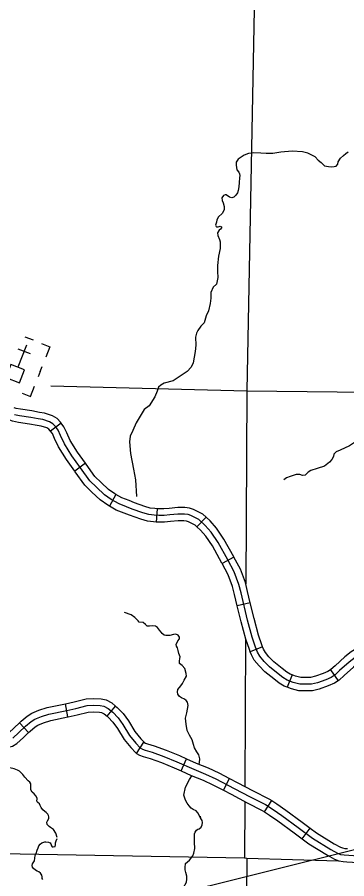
# Model space of a CAD drawing. Extents: x 1369979 to 1371646, y 379997 to 381064.
# Drawn here: x 1370824.5 to 1370867.9, y 380230.7 to 380344.4 of the extents above; entities that cross this region are included whole.
import ezdxf

# ---------------------------------------------------------------- set-up
doc = ezdxf.new("R2010")
doc.units = 0
doc.layers.add('Default', color=7, linetype='Continuous')
doc.layers.add('R_Border Notes', color=7, linetype='Continuous')

msp = doc.modelspace()

# ---------------------------------------------------------------- linework, layer by layer
at = {"layer": 'Default'}
msp.add_line((1370501.9, 380143.18), (1370944.13, 380253.29), dxfattribs=at)
at = {"layer": 'R_Border Notes'}
for p, q in [((1370826.58, 380301.77), (1370825.49, 380302.2)), ((1370825.67, 380301.15), (1370824.52, 380298.21)), ((1370824.53, 380300.65), (1370826.17, 380300.01)), ((1370827.48, 380297.65), (1370827.74, 380298.32)), ((1370827.48, 380297.65), (1370827.21, 380296.95)), ((1370830.26, 380290.83), (1370828.85, 380289.79)), ((1370833.45, 380285.54), (1370832.03, 380284.51)), ((1370837.45, 380281.41), (1370836.6, 380279.87)), ((1370842.9, 380279.53), (1370842.78, 380277.78)), ((1370849.34, 380278.42), (1370848.14, 380277.14)), ((1370853.02, 380273.13), (1370851.46, 380272.31)), ((1370855.16, 380267.13), (1370853.45, 380266.72)), ((1370856.8, 380261.29), (1370855.16, 380260.66)), ((1370860.69, 380257.61), (1370860.04, 380255.97)), ((1370865.76, 380258.29), (1370866.74, 380256.83)), ((1370831.14, 380252.05), (1370830.8, 380253.77)), ((1370836.29, 380252.15), (1370837.42, 380253.49)), ((1370825.95, 380249.99), (1370824.75, 380251.27)), ((1370840.19, 380247.25), (1370841.15, 380248.72)), ((1370846.05, 380244.92), (1370846.78, 380246.52)), ((1370851.63, 380242.37), (1370852.45, 380243.93)), ((1370857.04, 380239.53), (1370857.99, 380241.01)), ((1370862.02, 380235.96), (1370863.07, 380237.37))]:
    msp.add_line(p, q, dxfattribs=at)
for points in [[(1370855.91, 380356.98), (1370854.73, 380295.11)], [(1370863.71, 380326), (1370862.77, 380326.47), (1370862.04, 380326.65), (1370860.68, 380326.75), (1370859.19, 380326.62), (1370858.14, 380326.44), (1370857.28, 380326.45), (1370856.57, 380326.47), (1370855.6, 380326.53), (1370854.93, 380326.45), (1370854.38, 380326.22), (1370853.59, 380325.67), (1370853.32, 380325.27), (1370853.29, 380324.87), (1370853.39, 380324.26), (1370853.66, 380323.97), (1370853.76, 380323.75), (1370853.81, 380323.54), (1370853.76, 380323.2)], [(1370863.71, 380326), (1370864.13, 380325.57), (1370864.53, 380325.24), (1370864.94, 380324.8), (1370865.46, 380324.71), (1370865.81, 380324.68), (1370866.21, 380324.71), (1370866.49, 380324.75), (1370866.7, 380325.03), (1370866.77, 380325.34), (1370867.04, 380325.8), (1370867.45, 380326.17), (1370867.76, 380326.44), (1370868.07, 380326.63)], [(1370853.76, 380323.2), (1370853.69, 380322.58), (1370853.66, 380322.02), (1370853.59, 380321.56), (1370853.5, 380321.22), (1370853.28, 380320.94), (1370853, 380320.67), (1370852.73, 380320.58), (1370852.42, 380320.67)], [(1370852.42, 380320.67), (1370851.99, 380320.96), (1370851.84, 380320.96), (1370851.62, 380320.89), (1370851.44, 380320.59), (1370851.47, 380320.24), (1370851.61, 380319.9), (1370851.71, 380319.44), (1370851.72, 380319.01), (1370851.46, 380318.52), (1370850.99, 380318.05), (1370850.76, 380317.69), (1370850.7, 380317.35), (1370850.59, 380316.98), (1370850.65, 380316.79), (1370850.72, 380316.76), (1370850.94, 380316.77), (1370851.22, 380316.82), (1370851.36, 380316.74), (1370851.38, 380316.6), (1370851.25, 380316.45), (1370851.06, 380316.3), (1370850.85, 380315.94)], [(1370850.85, 380315.94), (1370850.87, 380315.61), (1370851.12, 380315.09), (1370851.22, 380314.75), (1370851.22, 380313.89), (1370850.96, 380312.87), (1370850.84, 380311.64), (1370850.84, 380310.84), (1370850.87, 380310.06), (1370850.79, 380309.64), (1370850.7, 380309.19), (1370850.28, 380308.79)], [(1370850.28, 380308.79), (1370849.99, 380308.09), (1370849.98, 380307.33), (1370849.88, 380306.65), (1370849.68, 380305.67), (1370849.37, 380305.01), (1370849.08, 380304.09), (1370848.65, 380303.62), (1370848.25, 380303.08), (1370848.1, 380302.71), (1370847.94, 380302.17)], [(1370847.94, 380302.17), (1370847.97, 380301.15), (1370847.91, 380300.28), (1370847.63, 380298.8), (1370847.37, 380298.22), (1370846.83, 380297.67), (1370845.92, 380297.05), (1370845.01, 380296.4), (1370843.83, 380296.11), (1370843.4, 380295.85), (1370843.06, 380295.59), (1370842.88, 380295.05)], [(1370827.67, 380301.35), (1370828.76, 380300.92), (1370828.23, 380299.56)], [(1370825.11, 380294.8), (1370826.2, 380294.37), (1370826.74, 380295.73)], [(1370828.86, 380295.77), (1370854.73, 380295.11)], [(1370842.88, 380295.05), (1370842.59, 380294.3), (1370841.85, 380293.14), (1370841.17, 380292.65), (1370840.65, 380291.74), (1370840.14, 380290.88), (1370839.68, 380289.87), (1370839.35, 380289.12), (1370839.25, 380288.38), (1370839.39, 380286.83)], [(1370854.73, 380295.11), (1370854.59, 380269.63)], [(1370854.73, 380295.11), (1370910.23, 380294.49)], [(1370830.26, 380290.83), (1370830.15, 380290.98), (1370829.7, 380291.44), (1370829.09, 380291.8), (1370828.04, 380292.17), (1370827.38, 380292.26), (1370826.38, 380292.46), (1370824.9, 380292.67), (1370824.32, 380292.78), (1370824.05, 380292.87)], [(1370854.81, 380264.81), (1370853.95, 380268.43), (1370853.68, 380269.55), (1370853.05, 380271.19), (1370852.21, 380272.78), (1370850.92, 380275.08), (1370850.01, 380276.45), (1370849.24, 380277.31), (1370848.4, 380278.1), (1370847.34, 380278.64), (1370846.98, 380278.76), (1370846.48, 380278.82), (1370845.64, 380278.83), (1370844.57, 380278.72), (1370843.83, 380278.65), (1370843.13, 380278.64), (1370842.52, 380278.68), (1370841.81, 380278.77), (1370841.01, 380279), (1370839.58, 380279.5), (1370838.87, 380279.79), (1370837.88, 380280.17), (1370836.84, 380280.74), (1370835.95, 380281.38), (1370834.89, 380282.37), (1370834.02, 380283.23), (1370832.81, 380284.93), (1370831.67, 380286.52), (1370830.68, 380288.12), (1370830.17, 380289.2), (1370829.85, 380289.92), (1370829.48, 380290.41), (1370829.16, 380290.74), (1370828.71, 380291), (1370827.83, 380291.31), (1370827.23, 380291.4), (1370826.23, 380291.59), (1370824.76, 380291.8), (1370824.08, 380291.93)], [(1370869.43, 380292.14), (1370869.35, 380290.77), (1370869.42, 380290.03), (1370869.39, 380289.2), (1370869.23, 380288.72), (1370868.77, 380288.21), (1370868.25, 380287.84), (1370867, 380287.29)], [(1370828.85, 380289.79), (1370828.81, 380289.84), (1370828.61, 380290.04), (1370828.34, 380290.2), (1370827.62, 380290.45), (1370827.08, 380290.53), (1370826.08, 380290.72), (1370824.61, 380290.93), (1370823.85, 380291.08), (1370823.46, 380291.22)], [(1370833.45, 380285.54), (1370832.4, 380287), (1370831.45, 380288.54), (1370830.97, 380289.57), (1370830.61, 380290.36), (1370830.26, 380290.83)], [(1370832.03, 380284.51), (1370830.94, 380286.03), (1370829.91, 380287.7), (1370829.37, 380288.83), (1370829.08, 380289.47), (1370828.85, 380289.79)], [(1370839.39, 380286.83), (1370839.76, 380284.75), (1370840.05, 380283.37), (1370840.15, 380281.15)], [(1370867, 380287.29), (1370866.49, 380287.05), (1370866.2, 380286.73), (1370866.15, 380286.43), (1370865.9, 380286.05), (1370865.61, 380285.68), (1370864.96, 380285.16), (1370863.99, 380284.86), (1370863.17, 380284.58), (1370862.8, 380284.36), (1370862.4, 380283.99), (1370862.04, 380283.94), (1370861.72, 380284.05), (1370861.2, 380284.05), (1370860.93, 380283.97), (1370860.43, 380283.8), (1370859.93, 380283.62), (1370859.6, 380283.35)], [(1370836.6, 380279.87), (1370836.38, 380280), (1370835.39, 380280.7), (1370834.28, 380281.74), (1370833.35, 380282.66), (1370832.1, 380284.42), (1370832.03, 380284.51)], [(1370837.45, 380281.41), (1370837.31, 380281.49), (1370836.5, 380282.06), (1370835.5, 380283), (1370834.69, 380283.8), (1370833.53, 380285.44), (1370833.45, 380285.54)], [(1370842.9, 380279.53), (1370842.6, 380279.55), (1370841.99, 380279.63), (1370841.27, 380279.84), (1370839.89, 380280.32), (1370839.2, 380280.61), (1370838.26, 380280.97), (1370837.45, 380281.41)], [(1370842.78, 380277.78), (1370842.43, 380277.8), (1370841.63, 380277.91), (1370840.74, 380278.16), (1370839.26, 380278.68), (1370838.55, 380278.97), (1370837.51, 380279.37), (1370836.6, 380279.87)], [(1370849.34, 380278.42), (1370848.9, 380278.83), (1370847.68, 380279.45), (1370847.17, 380279.62), (1370846.55, 380279.7), (1370845.6, 380279.71), (1370844.48, 380279.59), (1370843.78, 380279.53), (1370843.15, 380279.52), (1370842.9, 380279.53)], [(1370848.14, 380277.14), (1370847.89, 380277.38), (1370847.01, 380277.82), (1370846.78, 380277.89), (1370846.42, 380277.94), (1370845.68, 380277.95), (1370844.66, 380277.84), (1370843.87, 380277.77), (1370843.11, 380277.76), (1370842.78, 380277.78)], [(1370853.02, 380273.13), (1370852.98, 380273.2), (1370851.67, 380275.53), (1370850.71, 380276.99), (1370849.87, 380277.92), (1370849.34, 380278.42)], [(1370851.46, 380272.31), (1370851.44, 380272.36), (1370850.17, 380274.62), (1370849.31, 380275.91), (1370848.61, 380276.7), (1370848.14, 380277.14)], [(1370855.16, 380267.13), (1370854.81, 380268.63), (1370854.52, 380269.81), (1370853.86, 380271.56), (1370853.02, 380273.13)], [(1370853.45, 380266.72), (1370853.1, 380268.22), (1370852.84, 380269.29), (1370852.25, 380270.83), (1370851.46, 380272.31)], [(1370855.16, 380260.66), (1370855.05, 380260.96), (1370854.58, 380262.34), (1370853.95, 380264.59), (1370853.45, 380266.72)], [(1370856.8, 380261.29), (1370856.7, 380261.56), (1370856.26, 380262.86), (1370855.66, 380265.03), (1370855.16, 380267.13)], [(1370845.42, 380261.62), (1370845.63, 380262.12), (1370845.83, 380262.38), (1370845.83, 380262.58), (1370845.67, 380262.84), (1370845.35, 380262.98), (1370845.03, 380262.94), (1370844.58, 380262.81), (1370844.03, 380262.81), (1370843.82, 380262.85), (1370843.57, 380263.07), (1370843.42, 380263.26), (1370843.21, 380263.53), (1370842.93, 380263.86), (1370842.68, 380264.03), (1370842.3, 380264.09), (1370841.9, 380264.02), (1370841.56, 380264.05), (1370841.34, 380264.26), (1370841.03, 380264.54), (1370840.54, 380264.57), (1370840.37, 380264.75), (1370839.96, 380265.18), (1370839.46, 380265.52), (1370838.6, 380265.86)], [(1370866.93, 380258.17), (1370866.34, 380257.61), (1370865.83, 380257.28), (1370865.11, 380256.96), (1370864.01, 380256.57), (1370863.24, 380256.39), (1370862.39, 380256.36), (1370861.7, 380256.39), (1370860.84, 380256.6), (1370860.02, 380256.92), (1370859.48, 380257.24), (1370858.84, 380257.76), (1370857.68, 380258.68), (1370856.98, 380259.39), (1370856.43, 380260.06), (1370856.12, 380260.62), (1370855.87, 380261.26), (1370855.42, 380262.6), (1370854.81, 380264.81)], [(1370854.55, 380262.42), (1370854.44, 380242.87)], [(1370846.53, 380258.46), (1370846.17, 380258.83), (1370845.85, 380259.12), (1370845.82, 380259.42), (1370845.89, 380259.77), (1370845.94, 380259.97), (1370845.73, 380260.45), (1370845.66, 380260.82), (1370845.57, 380261.19), (1370845.46, 380261.39), (1370845.42, 380261.62)], [(1370860.04, 380255.97), (1370859.64, 380256.13), (1370858.98, 380256.51), (1370858.29, 380257.07), (1370857.1, 380258.03), (1370856.32, 380258.8), (1370855.7, 380259.57), (1370855.32, 380260.25), (1370855.16, 380260.66)], [(1370860.69, 380257.61), (1370860.41, 380257.72), (1370859.98, 380257.96), (1370859.39, 380258.44), (1370858.27, 380259.34), (1370857.63, 380259.97), (1370857.16, 380260.56), (1370856.92, 380261), (1370856.8, 380261.29)], [(1370871.52, 380261.53), (1370871.21, 380261.58), (1370870.66, 380261.58), (1370869.95, 380261.31), (1370869.12, 380261.05), (1370868.47, 380260.64), (1370867.63, 380259.98), (1370866.34, 380258.82), (1370865.79, 380258.31), (1370865.76, 380258.29)], [(1370879.14, 380251.69), (1370878.87, 380252.3), (1370878.24, 380253.45), (1370877.36, 380255.16), (1370876.47, 380256.88), (1370876.09, 380257.54), (1370875.71, 380258.04), (1370875.3, 380258.45), (1370874.55, 380259.08), (1370873.38, 380259.92), (1370872.39, 380260.41), (1370871.82, 380260.59), (1370871.14, 380260.7), (1370870.82, 380260.7), (1370870.23, 380260.48), (1370869.49, 380260.24), (1370868.97, 380259.92), (1370868.19, 380259.3), (1370866.93, 380258.17)], [(1370871.25, 380259.79), (1370871.08, 380259.82), (1370870.98, 380259.82), (1370870.52, 380259.65), (1370869.86, 380259.44), (1370869.48, 380259.2), (1370868.76, 380258.63), (1370867.53, 380257.53), (1370866.88, 380256.92), (1370866.74, 380256.83)], [(1370846.82, 380252.61), (1370847, 380253.55), (1370846.91, 380253.99), (1370846.72, 380254.21), (1370846.48, 380254.42), (1370846.11, 380254.58), (1370845.86, 380254.75), (1370845.61, 380255.07), (1370845.58, 380255.38), (1370845.61, 380255.69), (1370846.03, 380256.15), (1370846.23, 380256.46), (1370846.44, 380256.92), (1370846.74, 380257.44), (1370846.72, 380257.81), (1370846.53, 380258.46)], [(1370865.76, 380258.29), (1370865.4, 380258.05), (1370864.79, 380257.78), (1370863.76, 380257.42), (1370863.12, 380257.27), (1370862.4, 380257.24), (1370861.82, 380257.27), (1370861.11, 380257.44), (1370860.69, 380257.61)], [(1370866.74, 380256.83), (1370866.25, 380256.5), (1370865.43, 380256.15), (1370864.25, 380255.73), (1370863.35, 380255.51), (1370862.39, 380255.48), (1370861.58, 380255.52), (1370860.58, 380255.76), (1370860.04, 380255.97)], [(1370824.75, 380251.27), (1370824.97, 380251.48), (1370825.75, 380252.16), (1370826.36, 380252.54), (1370827.32, 380252.93), (1370828.4, 380253.3), (1370830.8, 380253.77)], [(1370830.8, 380253.77), (1370830.8, 380253.77), (1370831.95, 380254.04), (1370833.53, 380254.45), (1370834.52, 380254.5), (1370835.5, 380254.45), (1370836.17, 380254.31), (1370836.91, 380253.92), (1370837.42, 380253.49)], [(1370823.88, 380249.25), (1370824.66, 380249.98), (1370825.56, 380250.83), (1370826.27, 380251.46), (1370826.76, 380251.75), (1370827.63, 380252.11), (1370828.63, 380252.44), (1370830.98, 380252.91), (1370832.16, 380253.19), (1370833.66, 380253.58), (1370834.52, 380253.62), (1370835.39, 380253.58), (1370835.87, 380253.47), (1370836.42, 380253.19), (1370837.04, 380252.67), (1370837.75, 380251.94), (1370838.38, 380251.04), (1370839.26, 380249.61), (1370840.1, 380248.6), (1370840.66, 380247.99), (1370840.96, 380247.79), (1370841.32, 380247.66), (1370842.23, 380247.39), (1370843.78, 380246.84), (1370845.48, 380246.14), (1370847.71, 380245.14), (1370849.28, 380244.51), (1370850.64, 380243.88), (1370853.04, 380242.62), (1370855.15, 380241.5), (1370857.18, 380240.49), (1370858.18, 380239.84)], [(1370831.14, 380252.05), (1370831.17, 380252.05), (1370832.37, 380252.33), (1370833.79, 380252.7), (1370834.52, 380252.74), (1370835.28, 380252.7), (1370835.57, 380252.64), (1370835.92, 380252.45), (1370836.29, 380252.15)], [(1370837.42, 380253.49), (1370837.63, 380253.31), (1370838.42, 380252.5), (1370839.12, 380251.52), (1370839.97, 380250.12), (1370840.76, 380249.18), (1370841.23, 380248.67), (1370841.15, 380248.72)], [(1370825.95, 380249.99), (1370826.15, 380250.18), (1370826.8, 380250.75), (1370827.15, 380250.97), (1370827.93, 380251.28), (1370828.86, 380251.59), (1370831.14, 380252.05)], [(1370836.29, 380252.15), (1370836.44, 380252.02), (1370837.07, 380251.37), (1370837.65, 380250.55), (1370838.54, 380249.09), (1370839.44, 380248.02), (1370840.09, 380247.32), (1370840.19, 380247.25)], [(1370848.14, 380247.46), (1370847.83, 380247.96), (1370847.67, 380248.4), (1370847.51, 380249.02), (1370847.16, 380249.64), (1370846.85, 380250.27), (1370846.72, 380251.1), (1370846.65, 380251.9), (1370846.82, 380252.61)], [(1370819.45, 380249.46), (1370820.03, 380249.75), (1370820.56, 380249.77), (1370821.03, 380249.79), (1370822.38, 380249.77), (1370822.93, 380249.78), (1370823.15, 380249.83), (1370823.33, 380249.95), (1370824.06, 380250.62), (1370824.75, 380251.27)], [(1370820.24, 380247.89), (1370820.47, 380248), (1370820.64, 380248.01), (1370821.06, 380248.04), (1370822.38, 380248.01), (1370823.14, 380248.03), (1370823.85, 380248.18), (1370824.42, 380248.56), (1370825.26, 380249.34), (1370825.95, 380249.99)], [(1370841.15, 380248.72), (1370841.36, 380248.59), (1370841.6, 380248.5), (1370842.5, 380248.22), (1370844.09, 380247.66), (1370845.83, 380246.95), (1370846.78, 380246.52)], [(1370825.89, 380243.62), (1370825.44, 380244.1), (1370825.18, 380244.46), (1370824.76, 380244.89), (1370824.5, 380245.04), (1370824.07, 380245.2), (1370823.46, 380245.32), (1370822.72, 380245.45), (1370821.92, 380245.73), (1370821.33, 380246.19), (1370821.02, 380246.68), (1370820.92, 380247.05), (1370820.98, 380247.3), (1370821.14, 380247.42), (1370821.51, 380247.6), (1370821.66, 380247.76), (1370821.75, 380248.02)], [(1370840.19, 380247.25), (1370840.56, 380247), (1370841.04, 380246.83), (1370841.96, 380246.55), (1370843.47, 380246.02), (1370845.14, 380245.33), (1370846.05, 380244.92)], [(1370848.42, 380245.8), (1370848.48, 380246.04), (1370848.53, 380246.53), (1370848.39, 380247.05), (1370848.14, 380247.46)], [(1370846.78, 380246.52), (1370848.05, 380245.94), (1370849.63, 380245.32), (1370851.03, 380244.67), (1370852.45, 380243.93)], [(1370846.05, 380244.92), (1370847.37, 380244.33), (1370848.94, 380243.7), (1370850.25, 380243.1), (1370851.63, 380242.37)], [(1370829.56, 380236.72), (1370829.22, 380237.18), (1370828.83, 380237.45), (1370828.65, 380237.6), (1370828.4, 380237.85), (1370828.36, 380238.16), (1370828.43, 380238.32), (1370828.61, 380238.65), (1370828.6, 380238.85), (1370828.58, 380239.05), (1370828.49, 380239.24), (1370828.27, 380239.42), (1370828.09, 380239.57), (1370827.84, 380239.8), (1370827.59, 380240.1), (1370827.47, 380240.35), (1370827.37, 380240.57), (1370827.15, 380240.74), (1370827.06, 380240.87), (1370827.04, 380241.05), (1370827.09, 380241.16), (1370827.07, 380241.34), (1370826.92, 380241.62), (1370826.7, 380241.89), (1370826.42, 380242.14), (1370826.26, 380242.44), (1370826.24, 380242.69), (1370826.24, 380243.21), (1370826.11, 380243.43), (1370825.89, 380243.62)], [(1370847.11, 380240.32), (1370846.84, 380240.68), (1370846.62, 380241.08), (1370846.43, 380241.73), (1370846.63, 380242.77), (1370847.15, 380243.8), (1370847.45, 380244.29)], [(1370852.45, 380243.93), (1370853.45, 380243.4), (1370855.56, 380242.28), (1370857.62, 380241.25), (1370857.99, 380241.01)], [(1370851.63, 380242.37), (1370852.63, 380241.84), (1370854.75, 380240.72), (1370856.75, 380239.72), (1370857.04, 380239.53)], [(1370848.66, 380238.66), (1370848.26, 380239.41), (1370848.02, 380239.64), (1370847.65, 380239.85), (1370847.36, 380240.01), (1370847.11, 380240.32)], [(1370854.43, 380240.89), (1370854.39, 380233.44)], [(1370857.99, 380241.01), (1370858.67, 380240.57), (1370859.84, 380239.76), (1370861.99, 380238.18), (1370863.07, 380237.37)], [(1370857.04, 380239.53), (1370857.7, 380239.11), (1370858.82, 380238.33), (1370860.94, 380236.76), (1370862.02, 380235.96)], [(1370858.18, 380239.84), (1370859.33, 380239.05), (1370861.46, 380237.47), (1370863.39, 380236.04), (1370865.78, 380234.57), (1370866.67, 380234.07), (1370867.07, 380233.9), (1370867.52, 380233.84), (1370869.38, 380233.72)], [(1370621.02, 380238.77), (1370668.76, 380237.25), (1370668.87, 380237.25), (1370730.52, 380235.23), (1370730.68, 380235.22), (1370792.29, 380234.55), (1370792.76, 380234.54), (1370854.39, 380233.44), (1370854.7, 380233.43), (1370866.77, 380233.08)], [(1370846.57, 380232.2), (1370846.65, 380232.71), (1370847.15, 380233.15), (1370847.59, 380233.7), (1370847.73, 380234.06), (1370847.86, 380234.71), (1370847.82, 380235.51), (1370847.83, 380236.63), (1370847.89, 380236.86), (1370848.08, 380237.09), (1370848.26, 380237.23), (1370848.45, 380237.27), (1370848.7, 380237.51), (1370848.84, 380237.8), (1370848.85, 380238.11), (1370848.84, 380238.37), (1370848.66, 380238.66), (1370848.59, 380238.94)], [(1370829.73, 380236.16), (1370829.56, 380236.72)], [(1370863.07, 380237.37), (1370863.88, 380236.77), (1370866.23, 380235.32), (1370867.05, 380234.86), (1370867.31, 380234.76), (1370867.61, 380234.71), (1370867.99, 380234.69)], [(1370827.81, 380230.59), (1370827.75, 380230.75), (1370827.72, 380230.96), (1370827.69, 380231.17), (1370827.5, 380231.43), (1370827.29, 380231.59), (1370827.1, 380231.68), (1370826.85, 380231.83), (1370826.6, 380232.04), (1370826.47, 380232.22), (1370826.42, 380232.44), (1370826.47, 380232.68), (1370826.72, 380233.05), (1370826.82, 380233.76), (1370826.94, 380234.04), (1370827.1, 380234.47), (1370827.22, 380234.78), (1370827.31, 380235.06), (1370827.46, 380235.28), (1370827.69, 380235.44), (1370827.84, 380235.5), (1370828.08, 380235.59), (1370828.23, 380235.56), (1370828.57, 380235.53), (1370828.68, 380235.5), (1370828.8, 380235.42), (1370828.88, 380235.31), (1370828.98, 380235.02), (1370829.07, 380234.93), (1370829.2, 380234.93), (1370829.45, 380234.97), (1370829.5, 380235.16), (1370829.5, 380235.43), (1370829.59, 380235.71), (1370829.72, 380236.01)], [(1370862.02, 380235.96), (1370862.9, 380235.31), (1370865.34, 380233.81), (1370866.28, 380233.28), (1370866.84, 380233.05), (1370867.43, 380232.96), (1370867.88, 380232.93)], [(1370867.88, 380232.93), (1370869.37, 380232.84), (1370870.25, 380232.87), (1370870.9, 380233.05), (1370871.41, 380233.16), (1370872.28, 380233.66), (1370873.97, 380234.79), (1370874.12, 380234.9)], [(1370854.7, 380233.43), (1370854.57, 380218.46)], [(1370846.05, 380224.72), (1370845.73, 380225.6), (1370845.64, 380226.26), (1370845.49, 380227.14), (1370845.55, 380228.01), (1370845.83, 380228.63), (1370846.35, 380229.53), (1370846.74, 380230.25), (1370846.82, 380230.66), (1370846.81, 380231.02), (1370846.69, 380231.52), (1370846.6, 380231.89), (1370846.57, 380232.2)]]:
    msp.add_lwpolyline(points, dxfattribs=at)
msp.add_lwpolyline([(1370824.74, 380296.17), (1370825.4, 380297.87), (1370823.63, 380298.56), (1370822.97, 380296.85)], close=True, dxfattribs=at)

doc.saveas('drawing.dxf')
